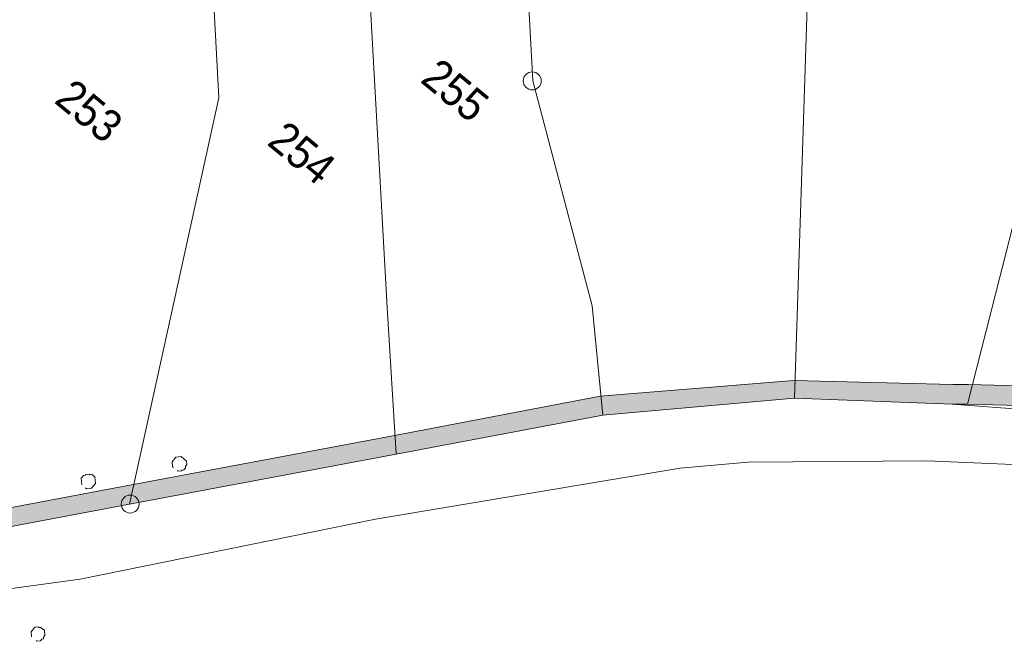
# Model space of a CAD drawing. Header units: metres. Extents: x -740 to 758, y -633 to 854.
# Tile 373 of 656: x 237 to 271, y -475 to -454. Entities that reach past the tile are written whole.
import ezdxf

# ---------------------------------------------------------------- set-up
doc = ezdxf.new("R2010")
doc.units = ezdxf.units.M
doc.header["$MEASUREMENT"] = 0
doc.layers.add('Grundkarte.LOVION', color=7, linetype='Continuous')
doc.layers.add('Grundkarte_Text.LOVION', color=7, linetype='Continuous')
doc.styles.add('ERSTELLTER_STIL_1', font='arial.ttf')

msp = doc.modelspace()

# ---------------------------------------------------------------- hatches: boundary and pattern name
at = {"layer": 'Grundkarte.LOVION', "linetype": 'Continuous', "lineweight": 18}
msp.add_hatch(color=254, dxfattribs=at).paths.add_polyline_path([(221.342, -472.566), (222.017, -473.12), (224.652, -472.863), (228.426, -472.464), (235.499, -471.654), (240.984, -470.616), (250.272, -468.88), (257.47, -467.526), (264.15, -466.932), (269.638, -467.134), (270.171, -467.141), (276.451, -467.296), (280.745, -467.378), (282.738, -467.509), (288.855, -467.797), (295.004, -468.112), (301.211, -468.422), (307.477, -468.725), (313.626, -469.04), (315.885, -469.174), (316.414, -468.531), (313.648, -468.358), (307.531, -468.07), (301.265, -467.766), (295.058, -467.457), (288.883, -467.174), (282.76, -466.827), (280.773, -466.755), (276.473, -466.614), (270.193, -466.459), (269.66, -466.452), (264.119, -466.314), (257.374, -466.856), (250.151, -468.242), (240.862, -469.977), (235.378, -471.016), (228.363, -471.82), (224.563, -472.251)])

# ---------------------------------------------------------------- linework, layer by layer
at = {"layer": 'Grundkarte.LOVION', "color": 253, "linetype": 'Continuous', "lineweight": 18}
for points in [[(276.451, -467.296), (270.171, -467.141), (269.638, -467.134), (264.15, -466.932), (264.81, -446.474), (265.032, -439.979), (265.171, -435.355), (278.518, -434.316)], [(233.509, -437.387), (242.964, -436.758), (248.517, -436.422), (254.006, -436.033), (264.144, -435.426), (265.171, -435.355), (265.032, -439.979), (264.81, -446.474), (264.15, -466.932), (257.47, -467.526), (250.272, -468.88), (240.984, -470.616), (235.499, -471.654)], [(235.499, -471.654), (240.984, -470.616), (250.272, -468.88), (257.47, -467.526), (264.15, -466.932), (269.638, -467.134), (314.776, -470.524), (269.638, -467.134), (270.171, -467.141), (276.451, -467.296)], [(224.588, -475.233), (239.26, -473.237), (249.547, -471.138), (260.161, -469.361), (262.535, -469.159), (268.767, -469.111), (291.235, -470.077), (303.835, -470.47), (305.348, -470.529), (314.327, -471.07)], [(314.327, -471.07), (305.348, -470.529), (303.835, -470.47), (291.235, -470.077), (268.767, -469.111), (262.535, -469.159), (260.161, -469.361), (249.547, -471.138), (239.26, -473.237), (224.588, -475.233)]]:
    msp.add_lwpolyline(points, dxfattribs=at)
at = {"layer": 'Grundkarte.LOVION', "color": 8, "linetype": 'Continuous', "lineweight": 18}
for points in [[(264.15, -466.932), (264.81, -446.474), (265.032, -439.979), (265.171, -435.355), (278.518, -434.316), (277.33, -439.102), (275.219, -447.436), (274.892, -448.621), (270.171, -467.141), (269.638, -467.134)], [(254.006, -436.033), (264.144, -435.426), (265.171, -435.355), (265.032, -439.979), (264.81, -446.474), (264.15, -466.932), (257.47, -467.526), (257.097, -463.72), (255.031, -455.883), (254.842, -452.443), (254.733, -450.415), (254.671, -449.179), (254.251, -440.649)], [(257.47, -467.526), (250.272, -468.88), (249.95, -463.769), (249.342, -452.715), (249.274, -451.421), (249.259, -450.654), (249.197, -449.419), (248.828, -442.923), (248.75, -440.921), (248.517, -436.422), (254.006, -436.033), (254.251, -440.649), (254.671, -449.179), (254.733, -450.415), (254.842, -452.443), (255.031, -455.883), (257.097, -463.72)], [(244.094, -456.479), (243.9, -452.981), (243.806, -451.72), (243.36, -443.222), (242.964, -436.758), (248.517, -436.422), (248.75, -440.921), (248.828, -442.923), (249.197, -449.419), (249.259, -450.654), (249.274, -451.421), (249.342, -452.715), (249.95, -463.769), (250.272, -468.88), (240.984, -470.616)], [(233.509, -437.387), (242.964, -436.758), (243.36, -443.222), (243.806, -451.72), (243.9, -452.981), (244.094, -456.479), (240.984, -470.616), (235.499, -471.654), (234.268, -451.204), (233.886, -444.266)]]:
    msp.add_lwpolyline(points, close=True, dxfattribs=at)
at = {"layer": 'Grundkarte.LOVION', "color": 7, "linetype": 'Continuous', "lineweight": 13}
for points in [[(221.342, -472.566), (224.563, -472.251), (228.363, -471.82), (235.378, -471.016), (240.862, -469.977), (250.151, -468.242), (257.374, -466.856), (264.119, -466.314), (269.66, -466.452), (270.193, -466.459), (276.473, -466.614), (280.773, -466.755), (282.76, -466.827), (288.883, -467.174), (295.058, -467.457), (301.265, -467.766), (307.531, -468.07), (313.648, -468.358), (316.414, -468.531)], [(315.885, -469.174), (313.626, -469.04), (307.477, -468.725), (301.211, -468.422), (295.004, -468.112), (288.855, -467.797), (282.738, -467.509), (280.745, -467.378), (276.451, -467.296), (270.171, -467.141), (269.638, -467.134), (264.15, -466.932), (257.47, -467.526), (250.272, -468.88), (240.984, -470.616), (235.499, -471.654), (228.426, -472.464), (224.652, -472.863), (222.017, -473.12)]]:
    msp.add_lwpolyline(points, dxfattribs=at)
at = {"layer": 'Grundkarte.LOVION', "color": 8, "linetype": 'Continuous', "lineweight": 18}
msp.add_lwpolyline([(224.203, -474.916), (224.652, -472.863), (228.426, -472.464), (235.499, -471.654), (240.984, -470.616), (250.272, -468.88), (257.47, -467.526), (264.15, -466.932), (269.638, -467.134), (314.776, -470.524), (269.638, -467.134), (270.171, -467.141), (276.451, -467.296), (280.745, -467.378), (282.738, -467.509), (288.855, -467.797), (295.004, -468.112), (301.211, -468.422), (307.477, -468.725), (313.626, -469.04), (315.885, -469.174)], dxfattribs=at)
at = {"layer": 'Grundkarte.LOVION', "color": 3, "linetype": 'Continuous', "lineweight": 18}
for points in [[(242.515, -469.343), (242.482, -469.316), (242.465, -469.141), (242.597, -468.98), (242.773, -468.963), (242.966, -469.121), (242.977, -469.239), (242.924, -469.303), (242.93, -469.361), (242.877, -469.426), (242.819, -469.431), (242.792, -469.464), (242.675, -469.475), (242.643, -469.449)], [(239.323, -469.951), (239.3, -469.716), (239.379, -469.62), (239.438, -469.614), (239.464, -469.582), (239.581, -469.571), (239.613, -469.597), (239.672, -469.591), (239.768, -469.671), (239.791, -469.905), (239.659, -470.065), (239.483, -470.083), (239.451, -470.056)], [(237.564, -475.236), (237.547, -475.06), (237.679, -474.899), (237.796, -474.888), (237.828, -474.914), (237.886, -474.909), (238.015, -475.014), (238.032, -475.19), (237.979, -475.254), (237.985, -475.313), (237.926, -475.318), (237.874, -475.383), (237.757, -475.394), (237.724, -475.368)]]:
    msp.add_lwpolyline(points, dxfattribs=at)
at = {"layer": 'Grundkarte.LOVION', "color": 9, "linetype": 'Continuous', "lineweight": 18}
for centre, radius in [((255.011, -455.882), 0.314), ((241, -470.616), 0.312)]:
    msp.add_circle(centre, radius, dxfattribs=at)

# ---------------------------------------------------------------- texts
at = {"layer": 'Grundkarte_Text.LOVION', "color": 7, "linetype": 'Continuous', "lineweight": 13, "char_height": 1.12434, "attachment_point": 7, "rotation": 320.5841, "style": 'ERSTELLTER_STIL_1'}
for s, insert in [('{\\A1;\\W0.89448x;255}', (251.062, -455.911)), ('{\\A1;\\W0.89449x;253}', (238.306, -456.629)), ('{\\A1;\\W0.89448x;254}', (245.722, -458.092))]:
    msp.add_mtext(s, dxfattribs=dict(at, insert=insert))

doc.saveas('drawing.dxf')
